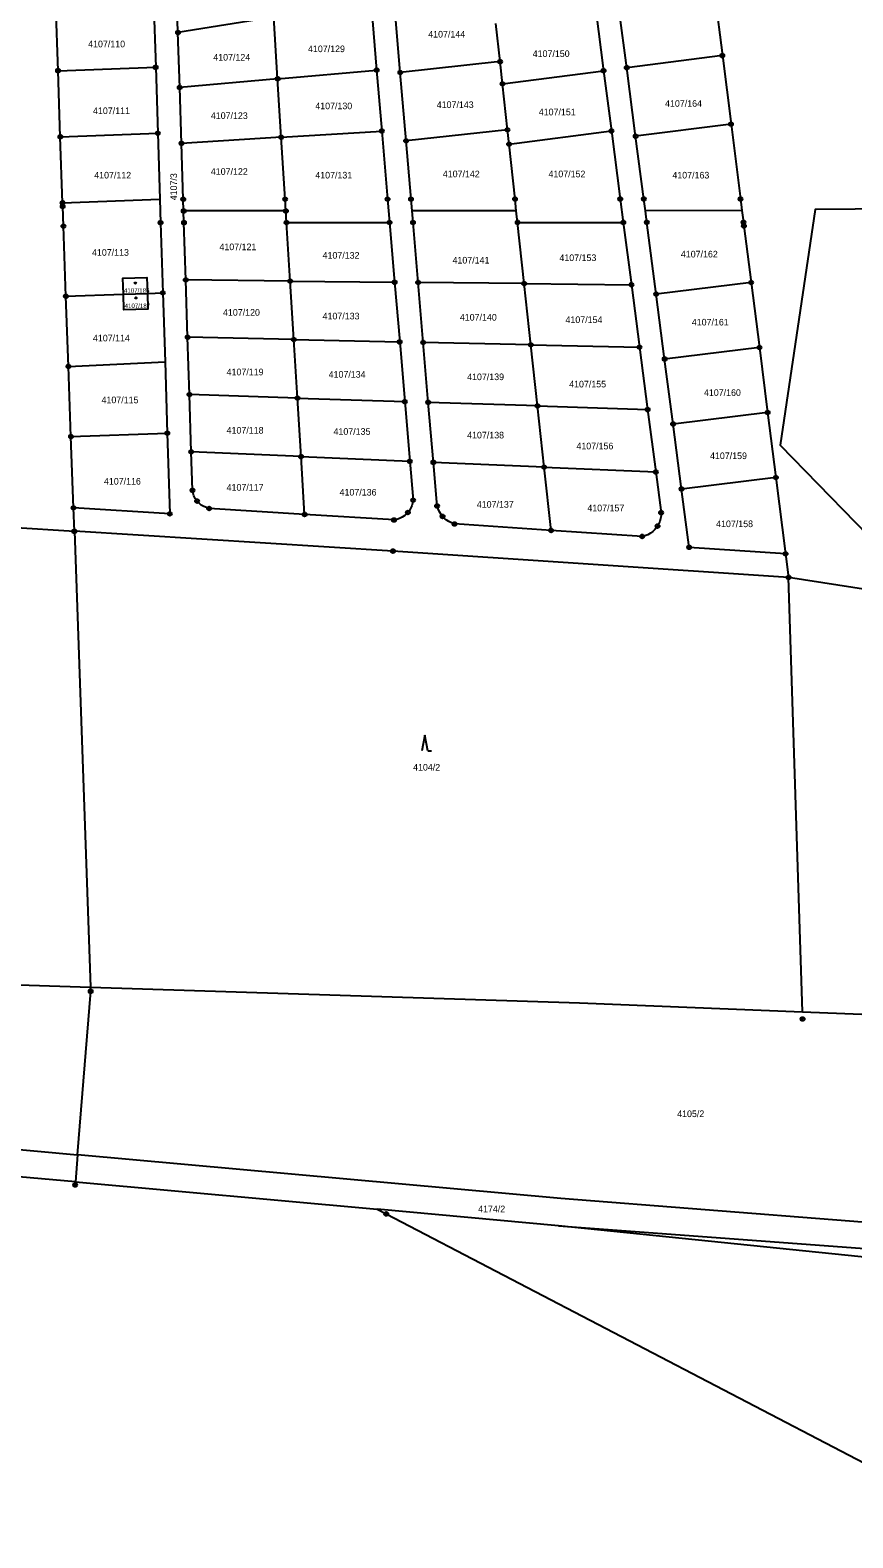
# Model space of a CAD drawing. Extents: x -733394 to -722299, y -1082822 to -1075049.
# Drawn here: x -727983 to -727771.7, y -1081314.8 to -1080927.6 of the extents above; entities that cross this region are included whole.
import ezdxf

# ---------------------------------------------------------------- set-up
doc = ezdxf.new("R2010")
doc.units = 0
for name, color, linetype in [('Hranice parcel', 7, 'Continuous'), ('Parcelní čísla', 7, 'Continuous'), ('Značky bodu BP', 7, 'Continuous'), ('Značky budov', 7, 'Continuous'), ('Značky kultur', 7, 'Continuous')]:
    doc.layers.add(name, color=color, linetype=linetype)

msp = doc.modelspace()

# ---------------------------------------------------------------- linework, layer by layer
at = {"layer": 'Hranice parcel'}
for p, q in [((-727945.02, -1080928.26), (-727945.48, -1080913.99)), ((-727807.7, -1080914.33), (-727805.18, -1080934.16)), ((-727951.28, -1080920.23), (-727950.74, -1080937.18)), ((-727975.83, -1080938.05), (-727976.41, -1080921.1)), ((-727920.39, -1080924.33), (-727945.02, -1080928.26)), ((-727919.41, -1080940.12), (-727920.39, -1080924.33)), ((-727895.32, -1080922.11), (-727893.98, -1080937.88)), ((-727887.91, -1080938.51), (-727889.4, -1080920.93)), ((-727837.7, -1080922.57), (-727835.69, -1080938.04)), ((-727829.74, -1080937.27), (-727831.66, -1080922.55)), ((-727944.58, -1080942.34), (-727945.02, -1080928.26)), ((-727862.26, -1080935.72), (-727863.33, -1080925.91)), ((-727862.26, -1080935.72), (-727887.91, -1080938.51)), ((-727861.64, -1080941.42), (-727862.26, -1080935.72)), ((-727805.18, -1080934.16), (-727829.74, -1080937.27)), ((-727805.18, -1080934.16), (-727802.95, -1080951.77)), ((-727975.83, -1080938.05), (-727950.74, -1080937.18)), ((-727975.24, -1080955.01), (-727975.83, -1080938.05)), ((-727950.74, -1080937.18), (-727950.2, -1080954.12)), ((-727919.41, -1080940.12), (-727944.58, -1080942.34)), ((-727919.41, -1080940.12), (-727893.98, -1080937.88)), ((-727918.48, -1080955.13), (-727919.41, -1080940.12)), ((-727893.98, -1080937.88), (-727892.65, -1080953.54)), ((-727886.42, -1080956.07), (-727887.91, -1080938.51)), ((-727861.64, -1080941.42), (-727835.69, -1080938.04)), ((-727835.69, -1080938.04), (-727833.68, -1080953.51)), ((-727827.45, -1080954.88), (-727829.74, -1080937.27)), ((-727944.12, -1080956.71), (-727944.58, -1080942.34)), ((-727860.36, -1080953.24), (-727861.64, -1080941.42)), ((-727802.95, -1080951.77), (-727827.45, -1080954.88)), ((-727975.24, -1080955.01), (-727950.2, -1080954.12)), ((-727974.66, -1080971.97), (-727975.24, -1080955.01)), ((-727950.2, -1080954.12), (-727949.67, -1080971.07)), ((-727918.48, -1080955.13), (-727944.12, -1080956.71)), ((-727918.48, -1080955.13), (-727892.65, -1080953.54)), ((-727860.36, -1080953.24), (-727886.42, -1080956.07)), ((-727859.96, -1080956.92), (-727860.36, -1080953.24)), ((-727859.96, -1080956.92), (-727833.68, -1080953.51)), ((-727974.66, -1080971.97), (-727949.67, -1080971.07)), ((-727917.3, -1080974.07), (-727943.56, -1080974.07)), ((-727917.12, -1080977.06), (-727917.3, -1080974.07)), ((-727858.1, -1080974.02), (-727884.89, -1080974.05)), ((-727857.77, -1080977.02), (-727858.1, -1080974.02)), ((-727800.13, -1080973.99), (-727824.96, -1080974.01)), ((-727917.12, -1080977.06), (-727890.66, -1080977.04)), ((-727916.19, -1080992.07), (-727917.12, -1080977.06)), ((-727890.66, -1080977.04), (-727889.36, -1080992.37)), ((-727857.77, -1080977.02), (-727830.62, -1080977.01)), ((-727856.07, -1080992.73), (-727857.77, -1080977.02)), ((-727830.62, -1080977.01), (-727828.54, -1080993.03)), ((-727916.19, -1080992.07), (-727943.01, -1080991.78)), ((-727942.54, -1081006.51), (-727943.01, -1080991.78)), ((-727915.26, -1081007.11), (-727916.19, -1080992.07)), ((-727916.19, -1080992.07), (-727889.36, -1080992.37)), ((-727889.36, -1080992.37), (-727888.06, -1081007.7)), ((-727856.07, -1080992.73), (-727883.33, -1080992.43)), ((-727882.03, -1081007.84), (-727883.33, -1080992.43)), ((-727856.07, -1080992.73), (-727828.54, -1080993.03)), ((-727854.36, -1081008.45), (-727856.07, -1080992.73)), ((-727828.54, -1080993.03), (-727826.45, -1081009.06)), ((-727797.78, -1080992.45), (-727822.17, -1080995.42)), ((-727797.78, -1080992.45), (-727795.66, -1081009.14)), ((-727973.8, -1080995.98), (-727959.02, -1080995.45)), ((-727973.16, -1081014), (-727973.8, -1080995.98)), ((-727959.02, -1080995.45), (-727952.88, -1080995.23)), ((-727952.88, -1080995.23), (-727948.9, -1080995.09)), ((-727948.9, -1080995.09), (-727948.34, -1081012.84)), ((-727820, -1081012.1), (-727822.17, -1080995.42)), ((-727915.26, -1081007.11), (-727942.54, -1081006.51)), ((-727942.07, -1081021.22), (-727942.54, -1081006.51)), ((-727914.33, -1081022.13), (-727915.26, -1081007.11)), ((-727915.26, -1081007.11), (-727888.06, -1081007.7)), ((-727888.06, -1081007.7), (-727886.76, -1081023.04)), ((-727854.36, -1081008.45), (-727882.03, -1081007.84)), ((-727880.72, -1081023.23), (-727882.03, -1081007.84)), ((-727854.36, -1081008.45), (-727826.45, -1081009.06)), ((-727852.65, -1081024.15), (-727854.36, -1081008.45)), ((-727826.45, -1081009.06), (-727824.37, -1081025.08)), ((-727795.66, -1081009.14), (-727820, -1081012.1)), ((-727795.66, -1081009.14), (-727793.54, -1081025.84)), ((-727973.16, -1081014), (-727948.34, -1081012.84)), ((-727948.34, -1081012.84), (-727947.76, -1081031.13)), ((-727817.83, -1081028.79), (-727820, -1081012.1)), ((-727972.51, -1081032.02), (-727973.16, -1081014)), ((-727914.33, -1081022.13), (-727942.07, -1081021.22)), ((-727941.6, -1081035.94), (-727942.07, -1081021.22)), ((-727913.4, -1081037.16), (-727914.33, -1081022.13)), ((-727914.33, -1081022.13), (-727886.76, -1081023.04)), ((-727886.76, -1081023.04), (-727885.46, -1081038.37)), ((-727852.65, -1081024.15), (-727880.72, -1081023.23)), ((-727879.41, -1081038.64), (-727880.72, -1081023.23)), ((-727852.65, -1081024.15), (-727824.37, -1081025.08)), ((-727850.94, -1081039.87), (-727852.65, -1081024.15)), ((-727824.37, -1081025.08), (-727822.28, -1081041.11)), ((-727793.54, -1081025.84), (-727817.83, -1081028.79)), ((-727815.66, -1081045.48), (-727817.83, -1081028.79)), ((-727793.54, -1081025.84), (-727791.42, -1081042.53)), ((-727972.51, -1081032.02), (-727947.76, -1081031.13)), ((-727971.86, -1081050.31), (-727972.51, -1081032.02)), ((-727913.4, -1081037.16), (-727941.6, -1081035.94)), ((-727941.29, -1081045.81), (-727941.6, -1081035.94)), ((-727912.48, -1081052), (-727913.4, -1081037.16)), ((-727913.4, -1081037.16), (-727885.46, -1081038.37)), ((-727885.46, -1081038.37), (-727884.61, -1081048.34)), ((-727850.94, -1081039.87), (-727879.41, -1081038.64)), ((-727878.46, -1081049.85), (-727879.41, -1081038.64)), ((-727850.94, -1081039.87), (-727822.28, -1081041.11)), ((-727849.18, -1081056.11), (-727850.94, -1081039.87)), ((-727822.28, -1081041.11), (-727820.92, -1081051.56)), ((-727791.42, -1081042.53), (-727815.66, -1081045.48)), ((-727791.42, -1081042.53), (-727788.93, -1081062.12)), ((-727971.64, -1081056.34), (-727971.86, -1081050.31)), ((-727912.48, -1081052), (-727937.02, -1081050.48)), ((-727889.52, -1081053.43), (-727912.48, -1081052)), ((-727971.64, -1081056.34), (-727967.48, -1081173.39)), ((-727849.18, -1081056.11), (-727873.99, -1081054.46)), ((-727825.79, -1081057.66), (-727849.18, -1081056.11)), ((-727788.93, -1081062.12), (-727788.16, -1081068.18)), ((-727751.66, -1081073.91), (-727788.16, -1081068.18)), ((-727784.63, -1081179.73), (-727788.16, -1081068.18)), ((-727784.63, -1081179.73), (-727690.35, -1081183.5)), ((-727970.81, -1081216.45), (-727971.37, -1081223.43)), ((-727971.37, -1081223.43), (-728011.73, -1081219.77)), ((-727971.37, -1081223.43), (-727893.81, -1081230.46)), ((-727847.29, -1081234.68), (-727893.81, -1081230.46)), ((-727726.18, -1081247.14), (-727847.29, -1081234.68)), ((-727847.29, -1081234.68), (-727722.97, -1081244))]:
    msp.add_line(p, q, dxfattribs=at)
for points in [[(-727802.95, -1080951.77), (-727800.51, -1080970.99), (-727800.13, -1080973.99)], [(-727917.3, -1080974.07), (-727917.49, -1080971.06), (-727918.48, -1080955.13)], [(-727892.65, -1080953.54), (-727891.17, -1080971.04), (-727890.66, -1080977.04)], [(-727833.68, -1080953.51), (-727831.4, -1080971), (-727830.62, -1080977.01)], [(-727824.96, -1080974.01), (-727825.35, -1080971), (-727827.45, -1080954.88)], [(-727943.56, -1080974.07), (-727943.66, -1080971.07), (-727944.12, -1080956.71)], [(-727884.89, -1080974.05), (-727885.15, -1080971.04), (-727886.42, -1080956.07)], [(-727858.1, -1080974.02), (-727858.43, -1080971.02), (-727859.96, -1080956.92)], [(-727949.67, -1080971.07), (-727949.48, -1080977.08), (-727948.9, -1080995.09)], [(-727973.8, -1080995.98), (-727974.45, -1080977.97), (-727974.63, -1080972.91), (-727974.66, -1080971.97)], [(-727943.01, -1080991.78), (-727943.47, -1080977.07), (-727943.56, -1080974.07)], [(-727883.33, -1080992.43), (-727884.64, -1080977.04), (-727884.89, -1080974.05)], [(-727822.17, -1080995.42), (-727824.57, -1080977), (-727824.96, -1080974.01)], [(-727800.13, -1080973.99), (-727799.75, -1080976.99), (-727799.63, -1080977.91), (-727797.78, -1080992.45)], [(-727709.31, -1080973.1), (-727781.31, -1080973.67), (-727790.36, -1081034.22), (-727751.66, -1081073.91)], [(-727959.02, -1080995.45), (-727959.17, -1080991.35), (-727953, -1080991.16), (-727952.88, -1080995.23)], [(-728443.91, -1080998.16), (-728332.89, -1081019.24), (-728209.43, -1081043.98), (-727987.98, -1081055.32), (-727971.64, -1081056.34)], [(-727952.88, -1080995.23), (-727952.75, -1080999.31), (-727958.89, -1080999.47), (-727959.02, -1080995.45)], [(-727947.76, -1081031.13), (-727947.1, -1081051.85), (-727971.86, -1081050.31)], [(-727937.02, -1081050.48), (-727937.73, -1081050.27), (-727938.41, -1081049.97), (-727939.04, -1081049.59), (-727939.61, -1081049.12), (-727939.67, -1081049.06), (-727940.16, -1081048.51), (-727940.58, -1081047.9), (-727940.91, -1081047.24), (-727941.15, -1081046.54), (-727941.29, -1081045.81)], [(-727884.61, -1081048.34), (-727884.73, -1081049.08), (-727884.95, -1081049.8), (-727885.26, -1081050.49), (-727885.66, -1081051.13), (-727885.72, -1081051.21), (-727886.21, -1081051.78), (-727886.77, -1081052.28), (-727887.4, -1081052.7), (-727888.07, -1081053.04), (-727888.78, -1081053.28), (-727889.52, -1081053.43)], [(-727788.93, -1081062.12), (-727813.71, -1081060.47), (-727815.66, -1081045.48)], [(-727873.99, -1081054.46), (-727874.75, -1081054.19), (-727875.47, -1081053.83), (-727876.13, -1081053.38), (-727876.35, -1081053.2), (-727876.94, -1081052.65), (-727877.45, -1081052.02), (-727877.87, -1081051.34), (-727878.21, -1081050.61), (-727878.46, -1081049.85)], [(-727820.92, -1081051.56), (-727820.93, -1081052.33), (-727821.04, -1081053.08), (-727821.24, -1081053.82), (-727821.55, -1081054.53), (-727821.94, -1081055.19), (-727821.99, -1081055.27), (-727822.48, -1081055.87), (-727823.04, -1081056.39), (-727823.66, -1081056.84), (-727824.33, -1081057.21), (-727825.05, -1081057.48), (-727825.79, -1081057.66)], [(-727788.16, -1081068.18), (-727889.79, -1081061.43), (-727971.64, -1081056.34)], [(-728147.55, -1081186.76), (-728141.65, -1081166.83), (-728009.6, -1081172.03), (-727967.48, -1081173.39)], [(-727970.81, -1081216.45), (-727967.44, -1081174.48), (-727967.48, -1081173.39)], [(-727967.48, -1081173.39), (-727841.88, -1081177.44), (-727784.63, -1081179.73)], [(-728095.99, -1081198.81), (-728063.11, -1081204.57), (-728034.37, -1081209.87), (-728011.1, -1081212.8), (-727970.81, -1081216.45)], [(-727735.42, -1081236.39), (-727846.66, -1081227.71), (-727970.81, -1081216.45)], [(-727893.81, -1081230.46), (-727891.51, -1081231.66), (-727710.18, -1081326.15), (-727648.51, -1081294.82)]]:
    msp.add_lwpolyline(points, dxfattribs=at)
at = {"layer": 'Značky bodu BP'}
for centre, radius in [((-727945.02, -1080928.26), 0.5), ((-727945.02, -1080928.26), 0.0303), ((-727862.26, -1080935.72), 0.5), ((-727862.26, -1080935.72), 0.0303), ((-727805.18, -1080934.16), 0.5), ((-727805.18, -1080934.16), 0.0303), ((-727975.83, -1080938.05), 0.5), ((-727975.83, -1080938.05), 0.0303), ((-727950.74, -1080937.18), 0.5), ((-727950.74, -1080937.18), 0.0303), ((-727919.41, -1080940.12), 0.5), ((-727919.41, -1080940.12), 0.0303), ((-727893.98, -1080937.88), 0.5), ((-727893.98, -1080937.88), 0.0303), ((-727887.91, -1080938.51), 0.5), ((-727887.91, -1080938.51), 0.0303), ((-727835.69, -1080938.04), 0.5), ((-727835.69, -1080938.04), 0.0303), ((-727829.74, -1080937.27), 0.5), ((-727829.74, -1080937.27), 0.0303), ((-727944.58, -1080942.34), 0.5), ((-727944.58, -1080942.34), 0.0303), ((-727861.64, -1080941.42), 0.5), ((-727861.64, -1080941.42), 0.0303), ((-727802.95, -1080951.77), 0.5), ((-727802.95, -1080951.77), 0.0303), ((-727975.24, -1080955.01), 0.5), ((-727975.24, -1080955.01), 0.0303), ((-727950.2, -1080954.12), 0.5), ((-727950.2, -1080954.12), 0.0303), ((-727918.48, -1080955.13), 0.5), ((-727918.48, -1080955.13), 0.0303), ((-727892.65, -1080953.54), 0.5), ((-727892.65, -1080953.54), 0.0303), ((-727886.42, -1080956.07), 0.5), ((-727860.36, -1080953.24), 0.5), ((-727860.36, -1080953.24), 0.0303), ((-727833.68, -1080953.51), 0.5), ((-727833.68, -1080953.51), 0.0303), ((-727827.45, -1080954.88), 0.5), ((-727827.45, -1080954.88), 0.0303), ((-727944.12, -1080956.71), 0.5), ((-727944.12, -1080956.71), 0.0303), ((-727886.42, -1080956.07), 0.0303), ((-727859.96, -1080956.92), 0.5), ((-727859.96, -1080956.92), 0.0303), ((-727943.66, -1080971.07), 0.5), ((-727943.66, -1080971.07), 0.0303), ((-727917.49, -1080971.06), 0.5), ((-727917.49, -1080971.06), 0.0303), ((-727891.17, -1080971.04), 0.5), ((-727891.17, -1080971.04), 0.0303), ((-727885.15, -1080971.04), 0.5), ((-727885.15, -1080971.04), 0.0303), ((-727858.43, -1080971.02), 0.5), ((-727858.43, -1080971.02), 0.0303), ((-727831.4, -1080971), 0.5), ((-727831.4, -1080971), 0.0303), ((-727825.35, -1080971), 0.5), ((-727825.35, -1080971), 0.0303), ((-727800.51, -1080970.99), 0.5), ((-727800.51, -1080970.99), 0.0303), ((-727974.66, -1080971.97), 0.5), ((-727974.63, -1080972.91), 0.5), ((-727974.66, -1080971.97), 0.0303), ((-727974.63, -1080972.91), 0.0303), ((-727943.56, -1080974.07), 0.5), ((-727943.56, -1080974.07), 0.0303), ((-727917.3, -1080974.07), 0.5), ((-727917.3, -1080974.07), 0.0303), ((-727974.45, -1080977.97), 0.5), ((-727974.45, -1080977.97), 0.0303), ((-727949.48, -1080977.08), 0.5), ((-727949.48, -1080977.08), 0.0303), ((-727943.47, -1080977.07), 0.5), ((-727943.47, -1080977.07), 0.0303), ((-727917.12, -1080977.06), 0.5), ((-727917.12, -1080977.06), 0.0303), ((-727890.66, -1080977.04), 0.5), ((-727890.66, -1080977.04), 0.0303), ((-727884.64, -1080977.04), 0.5), ((-727884.64, -1080977.04), 0.0303), ((-727857.77, -1080977.02), 0.5), ((-727857.77, -1080977.02), 0.0303), ((-727830.62, -1080977.01), 0.5), ((-727830.62, -1080977.01), 0.0303), ((-727824.57, -1080977), 0.5), ((-727824.57, -1080977), 0.0303), ((-727799.75, -1080976.99), 0.5), ((-727799.63, -1080977.91), 0.5), ((-727799.75, -1080976.99), 0.0303), ((-727799.63, -1080977.91), 0.0303), ((-727943.01, -1080991.78), 0.5), ((-727943.01, -1080991.78), 0.0303), ((-727916.19, -1080992.07), 0.5), ((-727916.19, -1080992.07), 0.0303), ((-727889.36, -1080992.37), 0.5), ((-727889.36, -1080992.37), 0.0303), ((-727883.33, -1080992.43), 0.5), ((-727883.33, -1080992.43), 0.0303), ((-727856.07, -1080992.73), 0.5), ((-727856.07, -1080992.73), 0.0303), ((-727828.54, -1080993.03), 0.5), ((-727828.54, -1080993.03), 0.0303), ((-727797.78, -1080992.45), 0.5), ((-727797.78, -1080992.45), 0.0303), ((-727973.8, -1080995.98), 0.5), ((-727973.8, -1080995.98), 0.0303), ((-727948.9, -1080995.09), 0.5), ((-727948.9, -1080995.09), 0.0303), ((-727822.17, -1080995.42), 0.5), ((-727822.17, -1080995.42), 0.0303), ((-727942.54, -1081006.51), 0.5), ((-727942.54, -1081006.51), 0.0303), ((-727915.26, -1081007.11), 0.5), ((-727915.26, -1081007.11), 0.0303), ((-727888.06, -1081007.7), 0.5), ((-727888.06, -1081007.7), 0.0303), ((-727882.03, -1081007.84), 0.5), ((-727882.03, -1081007.84), 0.0303), ((-727854.36, -1081008.45), 0.5), ((-727854.36, -1081008.45), 0.0303), ((-727826.45, -1081009.06), 0.5), ((-727826.45, -1081009.06), 0.0303), ((-727795.66, -1081009.14), 0.5), ((-727795.66, -1081009.14), 0.0303), ((-727973.16, -1081014), 0.5), ((-727820, -1081012.1), 0.5), ((-727820, -1081012.1), 0.0303), ((-727973.16, -1081014), 0.0303), ((-727942.07, -1081021.22), 0.5), ((-727942.07, -1081021.22), 0.0303), ((-727914.33, -1081022.13), 0.5), ((-727914.33, -1081022.13), 0.0303), ((-727886.76, -1081023.04), 0.5), ((-727886.76, -1081023.04), 0.0303), ((-727880.72, -1081023.23), 0.5), ((-727880.72, -1081023.23), 0.0303), ((-727852.65, -1081024.15), 0.5), ((-727852.65, -1081024.15), 0.0303), ((-727824.37, -1081025.08), 0.5), ((-727824.37, -1081025.08), 0.0303), ((-727793.54, -1081025.84), 0.5), ((-727817.83, -1081028.79), 0.5), ((-727817.83, -1081028.79), 0.0303), ((-727793.54, -1081025.84), 0.0303), ((-727972.51, -1081032.02), 0.5), ((-727972.51, -1081032.02), 0.0303), ((-727947.76, -1081031.13), 0.5), ((-727947.76, -1081031.13), 0.0303), ((-727941.6, -1081035.94), 0.5), ((-727941.6, -1081035.94), 0.0303), ((-727913.4, -1081037.16), 0.5), ((-727913.4, -1081037.16), 0.0303), ((-727885.46, -1081038.37), 0.5), ((-727885.46, -1081038.37), 0.0303), ((-727879.41, -1081038.64), 0.5), ((-727879.41, -1081038.64), 0.0303), ((-727850.94, -1081039.87), 0.5), ((-727850.94, -1081039.87), 0.0303), ((-727822.28, -1081041.11), 0.5), ((-727822.28, -1081041.11), 0.0303), ((-727791.42, -1081042.53), 0.5), ((-727791.42, -1081042.53), 0.0303), ((-727941.29, -1081045.81), 0.5), ((-727941.29, -1081045.81), 0.0303), ((-727940.1, -1081048.59), 0.5), ((-727940.1, -1081048.59), 0.0303), ((-727884.61, -1081048.34), 0.5), ((-727884.61, -1081048.34), 0.0303), ((-727815.66, -1081045.48), 0.5), ((-727815.66, -1081045.48), 0.0303), ((-727971.86, -1081050.31), 0.5), ((-727971.86, -1081050.31), 0.0303), ((-727947.1, -1081051.85), 0.5), ((-727947.1, -1081051.85), 0.0303), ((-727937.02, -1081050.48), 0.5), ((-727937.02, -1081050.48), 0.0303), ((-727912.48, -1081052), 0.5), ((-727912.48, -1081052), 0.0303), ((-727885.96, -1081051.51), 0.5), ((-727885.96, -1081051.51), 0.0303), ((-727878.46, -1081049.85), 0.5), ((-727878.46, -1081049.85), 0.0303), ((-727877.05, -1081052.52), 0.5), ((-727877.05, -1081052.52), 0.0303), ((-727820.92, -1081051.56), 0.5), ((-727820.92, -1081051.56), 0.0303), ((-727971.64, -1081056.34), 0.5), ((-727971.64, -1081056.34), 0.0303), ((-727889.52, -1081053.43), 0.5), ((-727889.52, -1081053.43), 0.0303), ((-727873.99, -1081054.46), 0.5), ((-727873.99, -1081054.46), 0.0303), ((-727849.18, -1081056.11), 0.5), ((-727849.18, -1081056.11), 0.0303), ((-727821.82, -1081055.01), 0.5), ((-727821.82, -1081055.01), 0.0303), ((-727825.79, -1081057.66), 0.5), ((-727825.79, -1081057.66), 0.0303), ((-727813.71, -1081060.47), 0.5), ((-727889.79, -1081061.43), 0.5), ((-727889.79, -1081061.43), 0.0303), ((-727813.71, -1081060.47), 0.0303), ((-727788.93, -1081062.12), 0.5), ((-727788.93, -1081062.12), 0.0303), ((-727788.16, -1081068.18), 0.5), ((-727788.16, -1081068.18), 0.0303), ((-727967.44, -1081174.48), 0.5), ((-727967.44, -1081174.48), 0.0303), ((-727784.57, -1081181.6), 0.5), ((-727784.57, -1081181.6), 0.0303), ((-727971.43, -1081224.23), 0.5), ((-727971.43, -1081224.23), 0.0303), ((-727891.51, -1081231.66), 0.5), ((-727891.51, -1081231.66), 0.0303)]:
    msp.add_circle(centre, radius, dxfattribs=at)
at = {"layer": 'Značky budov'}
for centre in [(-727955.97, -1080992.6), (-727955.83, -1080996.39)]:
    msp.add_circle(centre, 0.175, dxfattribs=at)
at = {"layer": 'Značky kultur'}
for p, q in [((-727881.61, -1081108.69), (-727882.36, -1081112.69)), ((-727880.86, -1081112.69), (-727881.61, -1081108.69)), ((-727880.86, -1081112.69), (-727879.86, -1081112.69))]:
    msp.add_line(p, q, dxfattribs=at)

# ---------------------------------------------------------------- texts
at = {"layer": 'Parcelní čísla'}
for s, height, p in [('4107/144', 1.7, (-727880.73, -1080929.53)), ('4107/110', 1.7, (-727968.09, -1080932.03)), ('4107/129', 1.7, (-727911.61, -1080933.28)), ('4107/124', 1.7, (-727935.95, -1080935.46)), ('4107/150', 1.7, (-727853.89, -1080934.53)), ('4107/111', 1.7, (-727966.84, -1080949.19)), ('4107/130', 1.7, (-727909.74, -1080947.94)), ('4107/143', 1.7, (-727878.54, -1080947.63)), ('4107/151', 1.7, (-727852.33, -1080949.5)), ('4107/164', 1.7, (-727819.89, -1080947.32)), ('4107/123', 1.7, (-727936.57, -1080950.44)), ('4107/122', 1.7, (-727936.57, -1080964.79)), ('4107/112', 1.7, (-727966.53, -1080965.73)), ('4107/131', 1.7, (-727909.74, -1080965.73)), ('4107/142', 1.7, (-727876.98, -1080965.41)), ('4107/152', 1.7, (-727849.84, -1080965.41)), ('4107/163', 1.7, (-727818.01, -1080965.73)), ('4107/121', 1.7, (-727934.36, -1080984.14)), ('4107/113', 1.7, (-727967.1, -1080985.58)), ('4107/132', 1.7, (-727907.87, -1080986.32)), ('4107/141', 1.7, (-727874.49, -1080987.57)), ('4107/153', 1.7, (-727847.03, -1080986.94)), ('4107/162', 1.7, (-727815.83, -1080986.01)), ('4107/186', 1.139, (-727958.89, -1080995.08)), ('4107/187', 1.139, (-727958.72, -1080998.99)), ('4107/120', 1.7, (-727933.45, -1081000.98)), ('4107/133', 1.7, (-727907.87, -1081001.92)), ('4107/140', 1.7, (-727872.61, -1081002.23)), ('4107/154', 1.7, (-727845.47, -1081002.85)), ('4107/161', 1.7, (-727813.02, -1081003.48)), ('4107/114', 1.7, (-727966.86, -1081007.57)), ('4107/119', 1.7, (-727932.52, -1081016.27)), ('4107/134', 1.7, (-727906.31, -1081016.89)), ('4107/139', 1.7, (-727870.74, -1081017.52)), ('4107/155', 1.7, (-727844.53, -1081019.39)), ('4107/160', 1.7, (-727809.9, -1081021.57)), ('4107/115', 1.7, (-727964.65, -1081023.45)), ('4107/118', 1.7, (-727932.52, -1081031.25)), ('4107/135', 1.7, (-727905.06, -1081031.56)), ('4107/138', 1.7, (-727870.74, -1081032.49)), ('4107/156', 1.7, (-727842.66, -1081035.3)), ('4107/159', 1.7, (-727808.34, -1081037.8)), ('4107/116', 1.7, (-727964.03, -1081044.35)), ('4107/117', 1.7, (-727932.52, -1081045.91)), ('4107/136', 1.7, (-727903.5, -1081047.16)), ('4107/137', 1.7, (-727868.25, -1081050.28)), ('4107/157', 1.7, (-727839.85, -1081051.21)), ('4107/158', 1.7, (-727806.78, -1081055.27)), ('4104/2', 1.7, (-727884.62, -1081117.79)), ('4105/2', 1.7, (-727816.78, -1081206.79)), ('4174/2', 1.7, (-727867.91, -1081231.23))]:
    msp.add_text(s, height=height, dxfattribs=at).set_placement(p)
msp.add_text('4107/3', height=1.7, rotation=90, dxfattribs=at).set_placement((-727945.27, -1080971.33))

doc.saveas('drawing.dxf')
